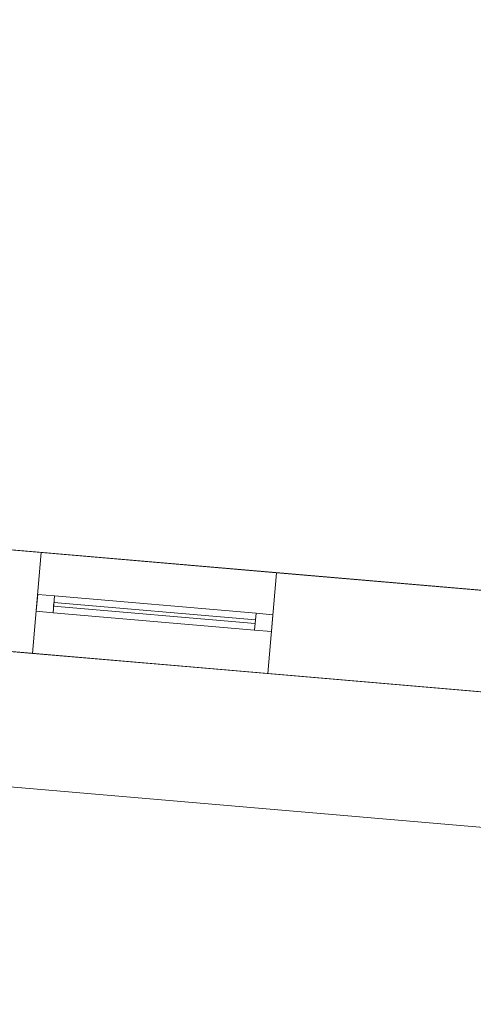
# Model space of a CAD drawing. Header units: millimetres. Extents: x -430348 to -225823, y -86243 to 5084.
# Tile 650 of 656: x -370129 to -368783, y -6240 to -3323. Entities that reach past the tile are written whole.
import ezdxf

# ---------------------------------------------------------------- set-up
doc = ezdxf.new("R2010")
doc.units = ezdxf.units.MM
for name, color, linetype, lineweight in [('A-GLAZ-CURT', 52, 'Continuous', 9), ('A-GLAZ-CWMG', 51, 'Continuous', 9), ('A-ROOF', 132, 'Continuous', 9), ('A-WALL', 113, 'Continuous', 9)]:
    doc.layers.add(name, color=color, linetype=linetype, lineweight=lineweight)

# ---------------------------------------------------------------- blocks, each defined once
blk = doc.blocks.new('System Panel - Glazed-518467-_3D_ Copy 1')
at = {"layer": 'A-GLAZ-CURT', "transparency": 33554471}
mesh = blk.add_polyface(dxfattribs=at)
corners = [(-300, 5), (-300, 5, 325), (300, 5, 325), (300, 5)]
mesh.append_faces([[corners[k] for k in face] for face in [(2, 3, 0, 1)]])
mesh = blk.add_polyface(dxfattribs=at)
corners = [(300, -5), (-300, -5), (-300, 5), (300, 5)]
mesh.append_faces([[corners[k] for k in face] for face in [(0, 1, 2, 3)]])
mesh = blk.add_polyface(dxfattribs=at)
corners = [(-300, -5, 325), (300, -5, 325), (300, 5, 325), (-300, 5, 325)]
mesh.append_faces([[corners[k] for k in face] for face in [(0, 1, 2, 3)]])
mesh = blk.add_polyface(dxfattribs=at)
corners = [(-300, -5), (-300, -5, 325), (-300, 5, 325), (-300, 5)]
mesh.append_faces([[corners[k] for k in face] for face in [(3, 0, 1, 2)]])
mesh = blk.add_polyface(dxfattribs=at)
corners = [(300, -5, 325), (300, -5), (300, 5), (300, 5, 325)]
mesh.append_faces([[corners[k] for k in face] for face in [(3, 0, 1, 2)]])
mesh = blk.add_polyface(dxfattribs=at)
corners = [(-300, -5), (300, -5), (300, -5, 325), (-300, -5, 325)]
mesh.append_faces([[corners[k] for k in face] for face in [(2, 3, 0, 1)]])
blk = doc.blocks.new('Rectangular Mullion - 50mm x 50mm-366738-_3D_ Copy 1')
at = {"layer": 'A-GLAZ-CWMG'}
mesh = blk.add_polyface(dxfattribs=at)
corners = [(0, 25), (-50, 25), (-50, -25), (0, -25)]
mesh.append_faces([[corners[k] for k in face] for face in [(3, 0, 1, 2)]])
mesh = blk.add_polyface(dxfattribs=at)
corners = [(-50, 25), (0, 25), (0, 25, -400), (-50, 25, -400)]
mesh.append_faces([[corners[k] for k in face] for face in [(3, 0, 1, 2)]])
mesh = blk.add_polyface(dxfattribs=at)
corners = [(-50, -25), (-50, 25), (-50, 25, -400), (-50, -25, -400)]
mesh.append_faces([[corners[k] for k in face] for face in [(0, 1, 2, 3)]])
mesh = blk.add_polyface(dxfattribs=at)
corners = [(0, 25), (0, -25), (0, -25, -400), (0, 25, -400)]
mesh.append_faces([[corners[k] for k in face] for face in [(0, 1, 2, 3)]])
mesh = blk.add_polyface(dxfattribs=at)
corners = [(0, -25), (-50, -25), (-50, -25, -400), (0, -25, -400)]
mesh.append_faces([[corners[k] for k in face] for face in [(3, 0, 1, 2)]])
blk = doc.blocks.new('Rectangular Mullion - 50mm x 50mm-340586-_3D_ Copy 1')
at = {"layer": 'A-GLAZ-CWMG'}
mesh = blk.add_polyface(dxfattribs=at)
corners = [(0, 25), (-50, 25), (-50, -25), (0, -25)]
mesh.append_faces([[corners[k] for k in face] for face in [(3, 0, 1, 2)]])
mesh = blk.add_polyface(dxfattribs=at)
corners = [(0, 25, -600), (0, -25, -600), (-50, -25, -600), (-50, 25, -600)]
mesh.append_faces([[corners[k] for k in face] for face in [(0, 1, 2, 3)]])
mesh = blk.add_polyface(dxfattribs=at)
corners = [(-50, 25), (0, 25), (0, 25, -600), (-50, 25, -600)]
mesh.append_faces([[corners[k] for k in face] for face in [(3, 0, 1, 2)]])
mesh = blk.add_polyface(dxfattribs=at)
corners = [(-50, -25), (-50, 25), (-50, 25, -600), (-50, -25, -600)]
mesh.append_faces([[corners[k] for k in face] for face in [(3, 0, 1, 2)]])
mesh = blk.add_polyface(dxfattribs=at)
corners = [(0, 25), (0, -25), (0, -25, -600), (0, 25, -600)]
mesh.append_faces([[corners[k] for k in face] for face in [(3, 0, 1, 2)]])
mesh = blk.add_polyface(dxfattribs=at)
corners = [(0, -25), (-50, -25), (-50, -25, -600), (0, -25, -600)]
mesh.append_faces([[corners[k] for k in face] for face in [(3, 0, 1, 2)]])
blk = doc.blocks.new('Rectangular Mullion - 50mm x 50mm-518736-_3D_ Copy 1')
at = {"layer": 'A-GLAZ-CWMG'}
mesh = blk.add_polyface(dxfattribs=at)
corners = [(0, 25), (-50, 25), (-50, -25), (0, -25)]
mesh.append_faces([[corners[k] for k in face] for face in [(2, 3, 0, 1)]])
mesh = blk.add_polyface(dxfattribs=at)
corners = [(-50, 25), (0, 25), (0, 25, -400), (-50, 25, -400)]
mesh.append_faces([[corners[k] for k in face] for face in [(3, 0, 1, 2)]])
mesh = blk.add_polyface(dxfattribs=at)
corners = [(-50, -25), (-50, 25), (-50, 25, -400), (-50, -25, -400)]
mesh.append_faces([[corners[k] for k in face] for face in [(3, 0, 1, 2)]])
mesh = blk.add_polyface(dxfattribs=at)
corners = [(0, 25), (0, -25), (0, -25, -400), (0, 25, -400)]
mesh.append_faces([[corners[k] for k in face] for face in [(3, 0, 1, 2)]])
mesh = blk.add_polyface(dxfattribs=at)
corners = [(0, -25), (-50, -25), (-50, -25, -400), (0, -25, -400)]
mesh.append_faces([[corners[k] for k in face] for face in [(3, 0, 1, 2)]])
blk = doc.blocks.new('Rectangular Mullion - 50mm x 50mm-340588-_3D_ Copy 1')
at = {"layer": 'A-GLAZ-CWMG'}
mesh = blk.add_polyface(dxfattribs=at)
corners = [(0, 25), (-50, 25), (-50, -25), (0, -25)]
mesh.append_faces([[corners[k] for k in face] for face in [(2, 3, 0, 1)]])
mesh = blk.add_polyface(dxfattribs=at)
corners = [(0, 25, -600), (0, -25, -600), (-50, -25, -600), (-50, 25, -600)]
mesh.append_faces([[corners[k] for k in face] for face in [(0, 1, 2, 3)]])
mesh = blk.add_polyface(dxfattribs=at)
corners = [(-50, 25), (0, 25), (0, 25, -600), (-50, 25, -600)]
mesh.append_faces([[corners[k] for k in face] for face in [(3, 0, 1, 2)]])
mesh = blk.add_polyface(dxfattribs=at)
corners = [(-50, -25), (-50, 25), (-50, 25, -600), (-50, -25, -600)]
mesh.append_faces([[corners[k] for k in face] for face in [(3, 0, 1, 2)]])
mesh = blk.add_polyface(dxfattribs=at)
corners = [(0, 25), (0, -25), (0, -25, -600), (0, 25, -600)]
mesh.append_faces([[corners[k] for k in face] for face in [(3, 0, 1, 2)]])
mesh = blk.add_polyface(dxfattribs=at)
corners = [(0, -25), (-50, -25), (-50, -25, -600), (0, -25, -600)]
mesh.append_faces([[corners[k] for k in face] for face in [(3, 0, 1, 2)]])
blk = doc.blocks.new('Rectangular Mullion - 50mm x 50mm-518737-_3D_ Copy 1')
at = {"layer": 'A-GLAZ-CWMG'}
mesh = blk.add_polyface(dxfattribs=at)
corners = [(0, 25, -400), (0, -25, -400), (-50, -25, -400), (-50, 25, -400)]
mesh.append_faces([[corners[k] for k in face] for face in [(3, 0, 1, 2)]])
mesh = blk.add_polyface(dxfattribs=at)
corners = [(-50, 25), (0, 25), (0, 25, -400), (-50, 25, -400)]
mesh.append_faces([[corners[k] for k in face] for face in [(3, 0, 1, 2)]])
mesh = blk.add_polyface(dxfattribs=at)
corners = [(-50, -25), (-50, 25), (-50, 25, -400), (-50, -25, -400)]
mesh.append_faces([[corners[k] for k in face] for face in [(0, 1, 2, 3)]])
mesh = blk.add_polyface(dxfattribs=at)
corners = [(0, 25), (0, -25), (0, -25, -400), (0, 25, -400)]
mesh.append_faces([[corners[k] for k in face] for face in [(0, 1, 2, 3)]])
mesh = blk.add_polyface(dxfattribs=at)
corners = [(0, -25), (-50, -25), (-50, -25, -400), (0, -25, -400)]
mesh.append_faces([[corners[k] for k in face] for face in [(3, 0, 1, 2)]])
blk = doc.blocks.new('Rectangular Mullion - 50mm x 50mm-224759-_3D_ Copy 1')
at = {"layer": 'A-GLAZ-CWMG'}
mesh = blk.add_polyface(dxfattribs=at)
corners = [(0, 25, -400), (0, -25, -400), (-50, -25, -400), (-50, 25, -400)]
mesh.append_faces([[corners[k] for k in face] for face in [(0, 1, 2, 3)]])
mesh = blk.add_polyface(dxfattribs=at)
corners = [(-50, 25), (0, 25), (0, 25, -400), (-50, 25, -400)]
mesh.append_faces([[corners[k] for k in face] for face in [(3, 0, 1, 2)]])
mesh = blk.add_polyface(dxfattribs=at)
corners = [(-50, -25), (-50, 25), (-50, 25, -400), (-50, -25, -400)]
mesh.append_faces([[corners[k] for k in face] for face in [(3, 0, 1, 2)]])
mesh = blk.add_polyface(dxfattribs=at)
corners = [(0, 25), (0, -25), (0, -25, -400), (0, 25, -400)]
mesh.append_faces([[corners[k] for k in face] for face in [(3, 0, 1, 2)]])
mesh = blk.add_polyface(dxfattribs=at)
corners = [(0, -25), (-50, -25), (-50, -25, -400), (0, -25, -400)]
mesh.append_faces([[corners[k] for k in face] for face in [(3, 0, 1, 2)]])
blk = doc.blocks.new('Rectangular Mullion - 50mm x 50mm-505105-_3D_ Copy 1')
at = {"layer": 'A-GLAZ-CWMG'}
mesh = blk.add_polyface(dxfattribs=at)
corners = [(25, 25), (-25, 25), (-25, -25), (25, -25)]
mesh.append_faces([[corners[k] for k in face] for face in [(2, 3, 0, 1)]])
mesh = blk.add_polyface(dxfattribs=at)
corners = [(25, 25, -600), (25, -25, -600), (-25, -25, -600), (-25, 25, -600)]
mesh.append_faces([[corners[k] for k in face] for face in [(0, 1, 2, 3)]])
mesh = blk.add_polyface(dxfattribs=at)
corners = [(-25, 25), (25, 25), (25, 25, -600), (-25, 25, -600)]
mesh.append_faces([[corners[k] for k in face] for face in [(3, 0, 1, 2)]])
mesh = blk.add_polyface(dxfattribs=at)
corners = [(-25, -25), (-25, 25), (-25, 25, -600), (-25, -25, -600)]
mesh.append_faces([[corners[k] for k in face] for face in [(3, 0, 1, 2)]])
mesh = blk.add_polyface(dxfattribs=at)
corners = [(25, 25), (25, -25), (25, -25, -600), (25, 25, -600)]
mesh.append_faces([[corners[k] for k in face] for face in [(3, 0, 1, 2)]])
mesh = blk.add_polyface(dxfattribs=at)
corners = [(25, -25), (-25, -25), (-25, -25, -600), (25, -25, -600)]
mesh.append_faces([[corners[k] for k in face] for face in [(3, 0, 1, 2)]])

msp = doc.modelspace()

# ---------------------------------------------------------------- block references
at = {"layer": 'A-GLAZ-CURT', "transparency": 33554471, "rotation": 175.0947647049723}
for p in [(-369728.6, -5080.5, 59857.4), (-369728.6, -5080.5, 60232.4)]:
    msp.add_blockref('System Panel - Glazed-518467-_3D_ Copy 1', p, dxfattribs=at)
at = {"layer": 'A-GLAZ-CWMG', "extrusion": (0, 0, -1), "rotation": 4.905235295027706}
for name, p in [('Rectangular Mullion - 50mm x 50mm-518736-_3D_ Copy 1', (370077.3, -5050.6, -59807.4)), ('Rectangular Mullion - 50mm x 50mm-224759-_3D_ Copy 1', (370077.3, -5050.6, -60207.4))]:
    msp.add_blockref(name, p, dxfattribs=at)
at = {"layer": 'A-GLAZ-CWMG', "extrusion": (-0.996337, 0.085508, 0), "rotation": 90}
for name, p in [('Rectangular Mullion - 50mm x 50mm-340586-_3D_ Copy 1', (36676.7, 60607.4, 368240)), ('Rectangular Mullion - 50mm x 50mm-505105-_3D_ Copy 1', (36676.7, 60207.4, 368240))]:
    msp.add_blockref(name, p, dxfattribs=at)
at = {"layer": 'A-GLAZ-CWMG', "extrusion": (0.996337, -0.085508, 0), "rotation": 270}
msp.add_blockref('Rectangular Mullion - 50mm x 50mm-340588-_3D_ Copy 1', (-36676.7, 59807.4, -367640), dxfattribs=at)
at = {"layer": 'A-GLAZ-CWMG', "rotation": 355.0947647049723}
for name, p in [('Rectangular Mullion - 50mm x 50mm-366738-_3D_ Copy 1', (-369379.9, -5110.5, 60607.4)), ('Rectangular Mullion - 50mm x 50mm-518737-_3D_ Copy 1', (-369379.9, -5110.5, 60207.4))]:
    msp.add_blockref(name, p, dxfattribs=at)

# ---------------------------------------------------------------- meshes
at = {"layer": 'A-ROOF'}
mesh = msp.add_polyface(dxfattribs=at)
corners = [(-387321.1, -4122.7, 63197.6), (-362651.8, -6239.9, 63197.6), (-365938.6, -2418.1, 65747.6), (-368060.3, -2236, 65747.6), (-368112.3, -2842.1, 65307.8), (-368929.3, -2772, 65307.8), (-368877.3, -2165.9, 65747.6), (-380394.9, -1177.5, 65747.6), (-380442.8, -1735.7, 65342.5), (-381259.8, -1665.6, 65342.5), (-381211.9, -1107.3, 65747.6), (-383374.5, -921.7, 65747.6)]
mesh.append_faces([[corners[k] for k in face] for face in [(4, 1, 2, 3), (8, 5, 6, 7)]], dxfattribs={"vtx0": -1})
mesh.append_faces([[corners[k] for k in face] for face in [(1, 4, 5, 0)]], dxfattribs={"vtx0": -1, "vtx2": -1})
mesh.append_faces([[corners[k] for k in face] for face in [(11, 0, 9, 10)]], dxfattribs={"vtx1": -1})
mesh.append_faces([[corners[k] for k in face] for face in [(8, 9, 0, 5)]], dxfattribs={"vtx1": -1, "vtx2": -1, "vtx3": -1})
mesh = msp.add_polyface(dxfattribs=at)
corners = [(-362651.8, -6239.9, 63097.6), (-387321.1, -4122.7, 63097.6), (-383374.5, -921.7, 65647.6), (-381211.9, -1107.3, 65647.6), (-381259.8, -1665.6, 65242.5), (-380442.8, -1735.7, 65242.5), (-380394.9, -1177.5, 65647.6), (-368877.3, -2165.9, 65647.6), (-368929.3, -2772, 65207.8), (-368112.3, -2842.1, 65207.8), (-368060.3, -2236, 65647.6), (-365938.6, -2418.1, 65647.6)]
mesh.append_faces([[corners[k] for k in face] for face in [(4, 1, 2, 3)]], dxfattribs={"vtx0": -1})
mesh.append_faces([[corners[k] for k in face] for face in [(1, 4, 5, 8)]], dxfattribs={"vtx0": -1, "vtx2": -1, "vtx3": -1})
mesh.append_faces([[corners[k] for k in face] for face in [(11, 0, 9, 10), (7, 8, 5, 6)]], dxfattribs={"vtx1": -1})
mesh.append_faces([[corners[k] for k in face] for face in [(8, 9, 0, 1)]], dxfattribs={"vtx1": -1, "vtx3": -1})
mesh = msp.add_polyface(dxfattribs=at)
corners = [(-387321.1, -4122.7, 63197.6), (-387321.1, -4122.7, 63097.6), (-362651.8, -6239.9, 63097.6), (-362651.8, -6239.9, 63197.6)]
mesh.append_faces([[corners[k] for k in face] for face in [(3, 0, 1, 2)]])
at = {"layer": 'A-WALL'}
mesh = msp.add_polyface(dxfattribs=at)
corners = [(-363315, -5781.5, 58197.6), (-375470.4, -4738.3, 58197.6), (-375769.3, -4712.7, 58197.6), (-379356.1, -4404.8, 58197.6), (-379655, -4379.2, 58197.6), (-381149.5, -4250.9, 58197.6), (-381448.4, -4225.3, 58197.6), (-382295.3, -4152.6, 58197.6), (-382269.6, -3853.7, 58197.6), (-375743.6, -4413.8, 58197.6), (-375444.7, -4439.4, 58197.6), (-374298.9, -4537.7, 58197.6), (-374000, -4563.4, 58197.6), (-363289.4, -5482.6, 58197.6)]
mesh.append_faces([[corners[k] for k in face] for face in [(12, 1, 11)]], dxfattribs={"vtx0": -1, "vtx1": -1})
mesh.append_faces([[corners[k] for k in face] for face in [(8, 4, 5, 6)]], dxfattribs={"vtx0": -1, "vtx3": -1})
mesh.append_faces([[corners[k] for k in face] for face in [(2, 3, 9, 10), (3, 4, 8, 9), (1, 2, 10, 11)]], dxfattribs={"vtx1": -1, "vtx3": -1})
mesh.append_faces([[corners[k] for k in face] for face in [(6, 7, 8)]], dxfattribs={"vtx2": -1})
mesh.append_faces([[corners[k] for k in face] for face in [(12, 13, 0, 1)]], dxfattribs={"vtx3": -1})
mesh = msp.add_polyface(dxfattribs=at)
corners = [(-382269.6, -3853.7, 63603.7), (-382295.3, -4152.6, 63386.8), (-363315, -5781.5, 63386.8), (-363290.6, -5497.1, 63593.2), (-363304.2, -5481.3, 63603.7)]
mesh.append_faces([[corners[k] for k in face] for face in [(2, 3, 4)]], dxfattribs={"vtx2": -1})
mesh.append_faces([[corners[k] for k in face] for face in [(4, 0, 1, 2)]], dxfattribs={"vtx3": -1})
mesh = msp.add_polyface(dxfattribs=at)
corners = [(-363289.4, -5482.6, 58197.6), (-374000, -4563.4, 58197.6), (-374298.9, -4537.7, 58197.6), (-375444.7, -4439.4, 58197.6), (-375743.6, -4413.8, 58197.6), (-382269.6, -3853.7, 58197.6), (-382269.6, -3853.7, 63603.7), (-363304.2, -5481.3, 63603.7), (-363289.4, -5482.6, 63593.2), (-382070.4, -3870.8, 63097.6), (-382070.4, -3870.8, 61947.6), (-381522.4, -3917.8, 61947.6), (-381522.4, -3917.8, 63097.6), (-379878.4, -4058.9, 63097.6), (-379878.4, -4058.9, 61947.6), (-378433.7, -4182.9, 61947.6), (-378433.7, -4182.9, 63097.6), (-376690.1, -4332.5, 63097.6), (-376690.1, -4332.5, 61947.6), (-375843.2, -4405.2, 61947.6), (-375843.2, -4405.2, 63097.6), (-375145.8, -4465.1, 63097.6), (-375145.8, -4465.1, 61947.6), (-374697.5, -4503.5, 61947.6), (-374697.5, -4503.5, 63097.6), (-373153.1, -4636.1, 61947.6), (-373153.1, -4636.1, 63097.6), (-374000, -4563.4, 63097.6), (-374000, -4563.4, 61947.6), (-370164.1, -4892.6, 61947.6), (-370164.1, -4892.6, 63097.6), (-371459.4, -4781.4, 63097.6), (-371459.4, -4781.4, 61947.6), (-365979.5, -5251.7, 61947.6), (-365979.5, -5251.7, 63097.6), (-367424.2, -5127.8, 63097.6), (-367424.2, -5127.8, 61947.6), (-363538.5, -5461.2, 61947.6), (-363538.5, -5461.2, 63097.6), (-364335.5, -5392.8, 63097.6), (-364335.5, -5392.8, 61947.6), (-371409.5, -4785.7, 59457.4), (-371409.5, -4785.7, 60607.4), (-372256.4, -4713, 60607.4), (-372256.4, -4713, 59457.4), (-369367.1, -4961, 59807.4), (-369367.1, -4961, 60607.4), (-370064.5, -4901.2, 60607.4), (-370064.5, -4901.2, 59807.4), (-367424.2, -5127.8, 59447.6), (-367424.2, -5127.8, 60797.6), (-368271.1, -5055.1, 60797.6), (-368271.1, -5055.1, 59447.6), (-363538.5, -5461.2, 58447.6), (-363538.5, -5461.2, 60797.6), (-364385.4, -5388.6, 60797.6), (-364385.4, -5388.6, 58447.6), (-379778.8, -4067.5, 59686.6), (-379778.8, -4067.5, 60607.4), (-380526, -4003.3, 60607.4), (-380526, -4003.3, 59686.6), (-375444.7, -4439.4, 60747.6), (-375444.7, -4439.4, 58447.6), (-374298.9, -4537.7, 58447.6), (-374298.9, -4537.7, 60747.6), (-365132.6, -5324.4, 59447.6), (-365132.6, -5324.4, 60797.6), (-365979.5, -5251.7, 60797.6), (-365979.5, -5251.7, 59447.6), (-373053.5, -4644.6, 58375.9), (-373053.5, -4644.6, 60607.4), (-373900.4, -4572, 60607.4), (-373900.4, -4572, 58375.9)]
mesh.append_faces([[corners[k] for k in face] for face in [(29, 42, 32), (17, 6, 20)]], dxfattribs={"vtx0": -1, "vtx1": -1})
mesh.append_faces([[corners[k] for k in face] for face in [(41, 52, 69, 44), (55, 66, 40), (50, 36, 67, 49), (29, 51, 46), (7, 31, 26, 6), (21, 20, 6, 24)]], dxfattribs={"vtx0": -1, "vtx1": -1, "vtx2": -1})
mesh.append_faces([[corners[k] for k in face] for face in [(56, 69, 52, 49), (33, 40, 66, 67), (7, 39, 34, 35), (25, 43, 70, 71), (63, 72, 1, 2), (23, 28, 64, 61), (61, 57, 18, 19)]], dxfattribs={"vtx0": -1, "vtx1": -1, "vtx3": -1})
mesh.append_faces([[corners[k] for k in face] for face in [(0, 53, 54, 8), (49, 67, 68), (48, 41, 42, 47), (70, 43, 44, 69), (40, 33, 34, 39), (30, 35, 36, 29), (26, 31, 32, 25), (1, 72, 69, 0), (2, 62, 63), (57, 4, 5, 60), (13, 11, 12), (6, 9, 10, 5), (59, 10, 11)]], dxfattribs={"vtx0": -1, "vtx2": -1})
mesh.append_faces([[corners[k] for k in face] for face in [(29, 46, 47, 42), (32, 42, 43, 25), (36, 50, 51, 29), (10, 59, 60, 5), (6, 26, 27, 24), (11, 13, 14, 59)]], dxfattribs={"vtx0": -1, "vtx2": -1, "vtx3": -1})
mesh.append_faces([[corners[k] for k in face] for face in [(36, 33, 67), (3, 4, 62, 2)]], dxfattribs={"vtx1": -1, "vtx2": -1})
mesh.append_faces([[corners[k] for k in face] for face in [(56, 53, 0, 69), (68, 65, 56, 49), (48, 45, 52, 41), (37, 38, 8, 54), (30, 31, 7, 35), (28, 25, 71, 64), (61, 62, 4, 57), (57, 58, 15, 18), (22, 23, 61, 19), (16, 13, 6, 17), (12, 9, 6, 13)]], dxfattribs={"vtx1": -1, "vtx2": -1, "vtx3": -1})
mesh.append_faces([[corners[k] for k in face] for face in [(55, 56, 65, 66), (54, 55, 40, 37), (45, 46, 51, 52), (7, 8, 38, 39), (63, 64, 71, 72), (58, 59, 14, 15), (21, 22, 19, 20), (23, 24, 27, 28), (15, 16, 17, 18)]], dxfattribs={"vtx1": -1, "vtx3": -1})
mesh = msp.add_polyface(dxfattribs=at)
corners = [(-382295.3, -4152.6, 58197.6), (-381448.4, -4225.3, 58197.6), (-381149.5, -4250.9, 58197.6), (-379655, -4379.2, 58197.6), (-379356.1, -4404.8, 58197.6), (-375769.3, -4712.7, 58197.6), (-375470.4, -4738.3, 58197.6), (-363315, -5781.5, 58197.6), (-363315, -5781.5, 63386.8), (-382295.3, -4152.6, 63386.8), (-382096, -4169.7, 61947.6), (-382096, -4169.7, 63097.6), (-381548, -4216.7, 63097.6), (-381548, -4216.7, 61947.6), (-379904.1, -4357.8, 61947.6), (-379904.1, -4357.8, 63097.6), (-378459.4, -4481.8, 63097.6), (-378459.4, -4481.8, 61947.6), (-376715.8, -4631.4, 61947.6), (-376715.8, -4631.4, 63097.6), (-375868.9, -4704.1, 63097.6), (-375868.9, -4704.1, 61947.6), (-375171.5, -4764, 61947.6), (-375171.5, -4764, 63097.6), (-374723.1, -4802.4, 63097.6), (-374723.1, -4802.4, 61947.6), (-373178.8, -4935, 63097.6), (-373178.8, -4935, 61947.6), (-374025.7, -4862.3, 61947.6), (-374025.7, -4862.3, 63097.6), (-370189.8, -5191.5, 63097.6), (-370189.8, -5191.5, 61947.6), (-371485, -5080.3, 61947.6), (-371485, -5080.3, 63097.6), (-366005.2, -5550.6, 63097.6), (-366005.2, -5550.6, 61947.6), (-367449.8, -5426.7, 61947.6), (-367449.8, -5426.7, 63097.6), (-363564.1, -5760.1, 63097.6), (-363564.1, -5760.1, 61947.6), (-364361.2, -5691.7, 61947.6), (-364361.2, -5691.7, 63097.6), (-371435.2, -5084.6, 60607.4), (-371435.2, -5084.6, 59457.4), (-372282.1, -5011.9, 59457.4), (-372282.1, -5011.9, 60607.4), (-369392.7, -5259.9, 60607.4), (-369392.7, -5259.9, 59807.4), (-370090.1, -5200.1, 59807.4), (-370090.1, -5200.1, 60607.4), (-367449.8, -5426.7, 60797.6), (-367449.8, -5426.7, 59447.6), (-368296.7, -5354, 59447.6), (-368296.7, -5354, 60797.6), (-363564.1, -5760.1, 60797.6), (-363564.1, -5760.1, 58447.6), (-364411, -5687.5, 58447.6), (-364411, -5687.5, 60797.6), (-379804.4, -4366.4, 60607.4), (-379804.4, -4366.4, 59686.6), (-380551.7, -4302.2, 59686.6), (-380551.7, -4302.2, 60607.4), (-375470.4, -4738.3, 58447.6), (-375470.4, -4738.3, 60680.4), (-375470.4, -4738.3, 60747.6), (-374324.6, -4836.6, 60747.6), (-374324.6, -4836.6, 58447.6), (-365158.3, -5623.3, 60797.6), (-365158.3, -5623.3, 59447.6), (-366005.2, -5550.6, 59447.6), (-366005.2, -5550.6, 60797.6), (-373079.2, -4943.5, 60607.4), (-373079.2, -4943.5, 58375.9), (-373926, -4870.9, 58375.9), (-373926, -4870.9, 60607.4)]
mesh.append_faces([[corners[k] for k in face] for face in [(10, 61, 13), (72, 44, 71)]], dxfattribs={"vtx0": -1, "vtx1": -1})
mesh.append_faces([[corners[k] for k in face] for face in [(24, 29, 9, 23), (48, 43, 52, 47), (45, 27, 71, 44), (49, 31, 42, 48), (36, 50, 70, 35), (67, 40, 35, 70)]], dxfattribs={"vtx0": -1, "vtx1": -1, "vtx2": -1})
mesh.append_faces([[corners[k] for k in face] for face in [(63, 18, 59, 5), (65, 74, 28, 25)]], dxfattribs={"vtx0": -1, "vtx1": -1, "vtx2": -1, "vtx3": -1})
mesh.append_faces([[corners[k] for k in face] for face in [(10, 0, 60, 61), (6, 73, 66, 62), (21, 64, 22, 23), (8, 26, 33, 30), (8, 30, 37, 34), (57, 40, 67, 68), (8, 34, 41, 38)]], dxfattribs={"vtx0": -1, "vtx1": -1, "vtx3": -1})
mesh.append_faces([[corners[k] for k in face] for face in [(60, 2, 3, 59), (74, 65, 66, 73), (18, 63, 64, 21), (13, 14, 15, 12), (19, 16, 17, 18), (25, 28, 29, 24), (23, 20, 21), (9, 29, 26, 8), (32, 45, 42, 31), (51, 69, 70, 50), (53, 46, 47, 52), (26, 32, 33), (40, 57, 54, 39)]], dxfattribs={"vtx0": -1, "vtx2": -1})
mesh.append_faces([[corners[k] for k in face] for face in [(17, 58, 59, 18), (9, 11, 12, 15), (9, 15, 16, 19), (9, 19, 20, 23), (31, 49, 46, 53), (56, 68, 69, 51), (7, 55, 56, 72), (56, 51, 52, 72), (32, 26, 27, 45), (8, 38, 39, 54)]], dxfattribs={"vtx0": -1, "vtx2": -1, "vtx3": -1})
mesh.append_faces([[corners[k] for k in face] for face in [(60, 0, 1, 2)]], dxfattribs={"vtx0": -1, "vtx3": -1})
mesh.append_faces([[corners[k] for k in face] for face in [(4, 5, 59, 3), (17, 14, 58), (42, 43, 48), (56, 57, 68)]], dxfattribs={"vtx1": -1, "vtx2": -1})
mesh.append_faces([[corners[k] for k in face] for face in [(61, 58, 14, 13), (43, 44, 72, 52), (53, 50, 36, 31)]], dxfattribs={"vtx1": -1, "vtx2": -1, "vtx3": -1})
mesh.append_faces([[corners[k] for k in face] for face in [(5, 6, 62, 63), (72, 73, 6, 7), (64, 65, 25, 22), (10, 11, 9, 0), (27, 28, 74, 71), (54, 55, 7, 8), (36, 37, 30, 31), (34, 35, 40, 41)]], dxfattribs={"vtx1": -1, "vtx3": -1})
mesh = msp.add_polyface(dxfattribs=at)
corners = [(-369367.1, -4961, 60607.4), (-369392.7, -5259.9, 60607.4), (-370090.1, -5200.1, 60607.4), (-370064.5, -4901.2, 60607.4)]
mesh.append_faces([[corners[k] for k in face] for face in [(1, 2, 3, 0)]])
mesh = msp.add_polyface(dxfattribs=at)
corners = [(-370064.5, -4901.2, 60607.4), (-370090.1, -5200.1, 60607.4), (-370090.1, -5200.1, 59807.4), (-370064.5, -4901.2, 59807.4)]
mesh.append_faces([[corners[k] for k in face] for face in [(1, 2, 3, 0)]])
mesh = msp.add_polyface(dxfattribs=at)
corners = [(-369392.7, -5259.9, 59807.4), (-369367.1, -4961, 59807.4), (-370064.5, -4901.2, 59807.4), (-370090.1, -5200.1, 59807.4)]
mesh.append_faces([[corners[k] for k in face] for face in [(2, 3, 0, 1)]])
mesh = msp.add_polyface(dxfattribs=at)
corners = [(-369367.1, -4961, 59807.4), (-369392.7, -5259.9, 59807.4), (-369392.7, -5259.9, 60607.4), (-369367.1, -4961, 60607.4)]
mesh.append_faces([[corners[k] for k in face] for face in [(1, 2, 3, 0)]])

doc.saveas('drawing.dxf')
